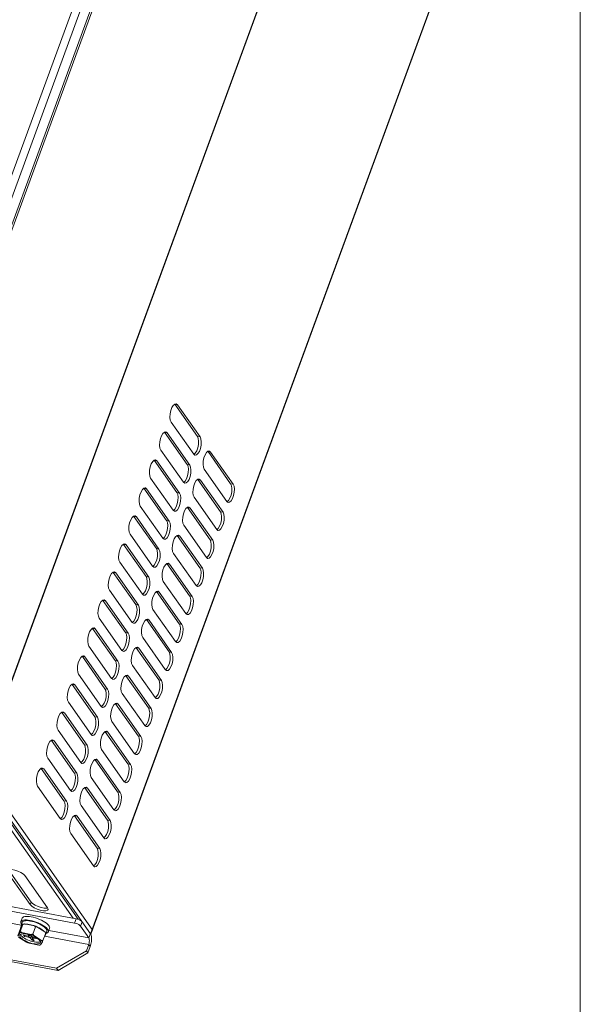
# Model space of a CAD drawing. Header units: millimetres. Extents: x -473 to 23648, y -382 to 1866.
# Tile 514 of 607: x 15905 to 16134, y 894 to 1297. Entities that reach past the tile are written whole.
import ezdxf

# ---------------------------------------------------------------- set-up
doc = ezdxf.new("R2010")
doc.units = ezdxf.units.MM
doc.header["$LTSCALE"] = 80
doc.layers.get('0').update_dxf_attribs({"linetype": 'CONTINUOUS'})

msp = doc.modelspace()

# ---------------------------------------------------------------- linework, layer by layer
at = {"lineweight": 0}
msp.add_line((16134.375, 1700.539), (16134.375, -382.445), dxfattribs=at)
at = {"color": 0, "linetype": 'Continuous', "lineweight": 0}
for p, q in [((15839.376, 1063.638), (16004.254, 1513.647)), ((15842.264, 1062.181), (16007.141, 1512.191)), ((16009.797, 1508.407), (15844.92, 1058.398)), ((16006.637, 1497.601), (15849.13, 1067.709)), ((16054.019, 1442.724), (15890.435, 996.244)), ((15890.599, 996.184), (16054.095, 1442.423)), ((15934.031, 923.148), (16098.909, 1373.157)), ((15934.195, 923.088), (16098.984, 1372.856)), ((15967.839, 1139.542), (15968.458, 1140.088)), ((15968.406, 1140.042), (15968.482, 1139.983)), ((15968.458, 1140.088), (15968.997, 1140.185)), ((15968.482, 1139.983), (15969.555, 1139.783)), ((15977.746, 1126.786), (15968.482, 1139.983)), ((15968.997, 1140.185), (15969.055, 1140.172)), ((15969.055, 1140.172), (15969.555, 1139.783)), ((15978.819, 1126.586), (15969.555, 1139.783)), ((15964.256, 1128.617), (15964.794, 1128.714)), ((15964.794, 1128.714), (15964.852, 1128.701)), ((15964.852, 1128.701), (15965.352, 1128.312)), ((15966.969, 1132.724), (15976.233, 1119.527)), ((15963.636, 1128.071), (15964.256, 1128.617)), ((15964.203, 1128.571), (15964.279, 1128.513)), ((15973.543, 1115.315), (15964.279, 1128.513)), ((15964.279, 1128.513), (15965.352, 1128.312)), ((15974.616, 1115.115), (15965.352, 1128.312)), ((15977.746, 1126.786), (15978.819, 1126.586)), ((15977.746, 1126.786), (15978.09, 1125.971)), ((15978.819, 1126.586), (15979.163, 1125.771)), ((15962.766, 1121.253), (15972.03, 1108.056)), ((15981.426, 1120.186), (15982.046, 1120.732)), ((15981.993, 1120.686), (15982.069, 1120.627)), ((15982.046, 1120.732), (15982.584, 1120.829)), ((15982.584, 1120.829), (15982.642, 1120.816)), ((15982.642, 1120.816), (15983.142, 1120.427)), ((15959.433, 1116.6), (15960.053, 1117.147)), ((15960.001, 1117.1), (15960.076, 1117.042)), ((15960.053, 1117.147), (15960.591, 1117.243)), ((15969.34, 1103.844), (15960.076, 1117.042)), ((15960.076, 1117.042), (15961.149, 1116.841)), ((15960.591, 1117.243), (15960.649, 1117.23)), ((15960.649, 1117.23), (15961.149, 1116.841)), ((15970.413, 1103.644), (15961.149, 1116.841)), ((15976.876, 1119.968), (15976.308, 1119.468)), ((15991.333, 1107.43), (15982.069, 1120.627)), ((15982.069, 1120.627), (15983.142, 1120.427)), ((15992.406, 1107.23), (15983.142, 1120.427)), ((15973.543, 1115.315), (15974.616, 1115.115)), ((15973.543, 1115.315), (15973.887, 1114.501)), ((15974.616, 1115.115), (15974.961, 1114.3)), ((15980.556, 1113.368), (15989.82, 1100.171)), ((15958.563, 1109.782), (15967.827, 1096.585)), ((15977.223, 1108.715), (15977.843, 1109.261)), ((15977.79, 1109.215), (15977.866, 1109.157)), ((15977.843, 1109.261), (15978.381, 1109.358)), ((15977.866, 1109.157), (15978.939, 1108.956)), ((15987.13, 1095.959), (15977.866, 1109.157)), ((15978.381, 1109.358), (15978.439, 1109.345)), ((15978.439, 1109.345), (15978.939, 1108.956)), ((15988.203, 1095.759), (15978.939, 1108.956)), ((15955.23, 1105.13), (15955.85, 1105.676)), ((15955.798, 1105.63), (15955.873, 1105.571)), ((15955.85, 1105.676), (15956.389, 1105.773)), ((15955.873, 1105.571), (15956.947, 1105.37)), ((15965.137, 1092.374), (15955.873, 1105.571)), ((15956.389, 1105.773), (15956.446, 1105.759)), ((15956.446, 1105.759), (15956.947, 1105.37)), ((15966.211, 1092.173), (15956.947, 1105.37)), ((15972.673, 1108.497), (15972.105, 1107.997)), ((15991.333, 1107.43), (15992.406, 1107.23)), ((15991.333, 1107.43), (15991.677, 1106.616)), ((15992.406, 1107.23), (15992.751, 1106.415)), ((15969.34, 1103.844), (15970.413, 1103.644)), ((15969.34, 1103.844), (15969.685, 1103.03)), ((15970.413, 1103.644), (15970.758, 1102.829)), ((15976.353, 1101.897), (15985.617, 1088.7)), ((15990.463, 1100.612), (15989.895, 1100.112)), ((15954.36, 1098.311), (15963.624, 1085.114)), ((15968.47, 1097.026), (15967.903, 1096.526)), ((15973.02, 1097.244), (15973.64, 1097.791)), ((15973.588, 1097.744), (15973.663, 1097.686)), ((15973.64, 1097.791), (15974.179, 1097.888)), ((15973.663, 1097.686), (15974.737, 1097.485)), ((15982.927, 1084.489), (15973.663, 1097.686)), ((15974.179, 1097.888), (15974.236, 1097.874)), ((15974.236, 1097.874), (15974.737, 1097.485)), ((15984.001, 1084.288), (15974.737, 1097.485)), ((15951.028, 1093.659), (15951.647, 1094.205)), ((15951.595, 1094.159), (15951.671, 1094.1)), ((15951.647, 1094.205), (15952.186, 1094.302)), ((15951.671, 1094.1), (15952.744, 1093.9)), ((15960.935, 1080.903), (15951.671, 1094.1)), ((15952.186, 1094.302), (15952.243, 1094.289)), ((15952.243, 1094.289), (15952.744, 1093.9)), ((15962.008, 1080.702), (15952.744, 1093.9)), ((15987.13, 1095.959), (15988.203, 1095.759)), ((15987.13, 1095.959), (15987.474, 1095.145)), ((15988.203, 1095.759), (15988.548, 1094.944)), ((15965.137, 1092.374), (15966.211, 1092.173)), ((15965.137, 1092.374), (15965.482, 1091.559)), ((15966.211, 1092.173), (15966.555, 1091.359)), ((15972.15, 1090.426), (15981.414, 1077.229)), ((15986.26, 1089.141), (15985.693, 1088.641)), ((15950.158, 1086.841), (15959.422, 1073.643)), ((15964.267, 1085.556), (15963.7, 1085.056)), ((15968.818, 1085.774), (15969.437, 1086.32)), ((15969.385, 1086.274), (15969.46, 1086.215)), ((15969.437, 1086.32), (15969.976, 1086.417)), ((15969.46, 1086.215), (15970.534, 1086.015)), ((15978.724, 1073.018), (15969.46, 1086.215)), ((15969.976, 1086.417), (15970.033, 1086.403)), ((15970.033, 1086.403), (15970.534, 1086.015)), ((15979.798, 1072.817), (15970.534, 1086.015)), ((15982.927, 1084.489), (15984.001, 1084.288)), ((15982.927, 1084.489), (15983.272, 1083.674)), ((15946.825, 1082.188), (15947.445, 1082.734)), ((15947.392, 1082.688), (15947.468, 1082.629)), ((15947.445, 1082.734), (15947.983, 1082.831)), ((15947.468, 1082.629), (15948.541, 1082.429)), ((15956.732, 1069.432), (15947.468, 1082.629)), ((15947.983, 1082.831), (15948.041, 1082.818)), ((15948.041, 1082.818), (15948.541, 1082.429)), ((15957.805, 1069.232), (15948.541, 1082.429)), ((15960.935, 1080.903), (15962.008, 1080.702)), ((15960.935, 1080.903), (15961.279, 1080.088)), ((15962.008, 1080.702), (15962.352, 1079.888)), ((15984.001, 1084.288), (15984.345, 1083.473)), ((15967.948, 1078.956), (15977.212, 1065.758)), ((15982.057, 1077.67), (15981.49, 1077.17)), ((15945.955, 1075.37), (15955.219, 1062.173)), ((15960.064, 1074.085), (15959.497, 1073.585)), ((15964.615, 1074.303), (15965.235, 1074.849)), ((15965.182, 1074.803), (15965.258, 1074.744)), ((15965.235, 1074.849), (15965.773, 1074.946)), ((15965.258, 1074.744), (15966.331, 1074.544)), ((15974.522, 1061.547), (15965.258, 1074.744)), ((15965.773, 1074.946), (15965.831, 1074.933)), ((15965.831, 1074.933), (15966.331, 1074.544)), ((15975.595, 1061.346), (15966.331, 1074.544)), ((15978.724, 1073.018), (15979.798, 1072.817)), ((15978.724, 1073.018), (15979.069, 1072.203)), ((15979.798, 1072.817), (15980.142, 1072.003)), ((15942.622, 1070.717), (15943.242, 1071.263)), ((15943.19, 1071.217), (15943.265, 1071.158)), ((15943.242, 1071.263), (15943.78, 1071.36)), ((15943.265, 1071.158), (15944.338, 1070.958)), ((15952.529, 1057.961), (15943.265, 1071.158)), ((15943.78, 1071.36), (15943.838, 1071.347)), ((15943.838, 1071.347), (15944.338, 1070.958)), ((15953.602, 1057.761), (15944.338, 1070.958)), ((15956.732, 1069.432), (15957.805, 1069.232)), ((15956.732, 1069.432), (15957.076, 1068.617)), ((15957.805, 1069.232), (15958.15, 1068.417)), ((15963.745, 1067.485), (15973.009, 1054.287)), ((15977.854, 1066.2), (15977.287, 1065.7)), ((15941.752, 1063.899), (15951.016, 1050.702)), ((15955.862, 1062.614), (15955.294, 1062.114)), ((15960.412, 1062.832), (15961.032, 1063.378)), ((15960.979, 1063.332), (15961.055, 1063.273)), ((15961.032, 1063.378), (15961.57, 1063.475)), ((15961.055, 1063.273), (15962.128, 1063.073)), ((15970.319, 1050.076), (15961.055, 1063.273)), ((15961.57, 1063.475), (15961.628, 1063.462)), ((15961.628, 1063.462), (15962.128, 1063.073)), ((15971.392, 1049.876), (15962.128, 1063.073)), ((15974.522, 1061.547), (15975.595, 1061.346)), ((15974.522, 1061.547), (15974.866, 1060.732)), ((15975.595, 1061.346), (15975.94, 1060.532)), ((15938.419, 1059.246), (15939.039, 1059.792)), ((15938.987, 1059.746), (15939.062, 1059.688)), ((15939.039, 1059.792), (15939.578, 1059.889)), ((15939.062, 1059.688), (15940.136, 1059.487)), ((15948.326, 1046.49), (15939.062, 1059.688)), ((15939.578, 1059.889), (15939.635, 1059.876)), ((15939.635, 1059.876), (15940.136, 1059.487)), ((15949.4, 1046.29), (15940.136, 1059.487)), ((15952.529, 1057.961), (15953.602, 1057.761)), ((15952.529, 1057.961), (15952.873, 1057.147)), ((15953.602, 1057.761), (15953.947, 1056.946)), ((15937.549, 1052.428), (15946.813, 1039.231)), ((15959.542, 1056.014), (15968.806, 1042.817)), ((15973.652, 1054.729), (15973.084, 1054.229)), ((15934.217, 1047.775), (15934.836, 1048.322)), ((15934.784, 1048.275), (15934.86, 1048.217)), ((15934.836, 1048.322), (15935.375, 1048.419)), ((15934.86, 1048.217), (15935.933, 1048.016)), ((15944.123, 1035.02), (15934.86, 1048.217)), ((15935.375, 1048.419), (15935.432, 1048.405)), ((15935.432, 1048.405), (15935.933, 1048.016)), ((15951.659, 1051.143), (15951.092, 1050.643)), ((15956.209, 1051.361), (15956.829, 1051.907)), ((15956.777, 1051.861), (15956.852, 1051.802)), ((15956.829, 1051.907), (15957.368, 1052.004)), ((15956.852, 1051.802), (15957.926, 1051.602)), ((15966.116, 1038.605), (15956.852, 1051.802)), ((15957.368, 1052.004), (15957.425, 1051.991)), ((15957.425, 1051.991), (15957.926, 1051.602)), ((15967.19, 1038.405), (15957.926, 1051.602)), ((15970.319, 1050.076), (15971.392, 1049.876)), ((15970.319, 1050.076), (15970.663, 1049.261)), ((15971.392, 1049.876), (15971.737, 1049.061)), ((15945.197, 1034.819), (15935.933, 1048.016)), ((15948.326, 1046.49), (15949.4, 1046.29)), ((15948.326, 1046.49), (15948.671, 1045.676)), ((15949.4, 1046.29), (15949.744, 1045.475)), ((15955.339, 1044.543), (15964.603, 1031.346)), ((15933.347, 1040.957), (15942.611, 1027.76)), ((15952.007, 1039.89), (15952.626, 1040.437)), ((15952.574, 1040.39), (15952.649, 1040.332)), ((15952.626, 1040.437), (15953.165, 1040.533)), ((15952.649, 1040.332), (15953.723, 1040.131)), ((15961.913, 1027.134), (15952.649, 1040.332)), ((15953.165, 1040.533), (15953.222, 1040.52)), ((15953.222, 1040.52), (15953.723, 1040.131)), ((15962.987, 1026.934), (15953.723, 1040.131)), ((15969.449, 1043.258), (15968.882, 1042.758)), ((15930.014, 1036.305), (15930.634, 1036.851)), ((15930.581, 1036.805), (15930.657, 1036.746)), ((15930.634, 1036.851), (15931.172, 1036.948)), ((15939.921, 1023.549), (15930.657, 1036.746)), ((15930.657, 1036.746), (15931.73, 1036.545)), ((15931.172, 1036.948), (15931.23, 1036.934)), ((15931.23, 1036.934), (15931.73, 1036.545)), ((15940.994, 1023.348), (15931.73, 1036.545)), ((15947.456, 1039.672), (15946.889, 1039.172)), ((15966.116, 1038.605), (15967.19, 1038.405)), ((15966.116, 1038.605), (15966.461, 1037.791)), ((15967.19, 1038.405), (15967.534, 1037.59)), ((15944.123, 1035.02), (15945.197, 1034.819)), ((15944.123, 1035.02), (15944.468, 1034.205)), ((15945.197, 1034.819), (15945.541, 1034.004)), ((15951.137, 1033.072), (15960.4, 1019.875)), ((15929.144, 1029.487), (15938.408, 1016.289)), ((15943.253, 1028.201), (15942.686, 1027.701)), ((15947.804, 1028.42), (15948.424, 1028.966)), ((15948.371, 1028.92), (15948.447, 1028.861)), ((15948.424, 1028.966), (15948.962, 1029.063)), ((15957.711, 1015.664), (15948.447, 1028.861)), ((15948.447, 1028.861), (15949.52, 1028.66)), ((15948.962, 1029.063), (15949.02, 1029.049)), ((15949.02, 1029.049), (15949.52, 1028.66)), ((15958.784, 1015.463), (15949.52, 1028.66)), ((15965.246, 1031.787), (15964.679, 1031.287)), ((15925.811, 1024.834), (15926.431, 1025.38)), ((15926.378, 1025.334), (15926.454, 1025.275)), ((15926.431, 1025.38), (15926.969, 1025.477)), ((15935.718, 1012.078), (15926.454, 1025.275)), ((15926.454, 1025.275), (15927.527, 1025.075)), ((15926.969, 1025.477), (15927.027, 1025.464)), ((15927.027, 1025.464), (15927.527, 1025.075)), ((15936.791, 1011.877), (15927.527, 1025.075)), ((15961.913, 1027.134), (15962.258, 1026.32)), ((15961.913, 1027.134), (15962.987, 1026.934)), ((15962.987, 1026.934), (15963.331, 1026.119)), ((15939.921, 1023.549), (15940.265, 1022.734)), ((15939.921, 1023.549), (15940.994, 1023.348)), ((15940.994, 1023.348), (15941.339, 1022.534)), ((15946.934, 1021.601), (15956.198, 1008.404)), ((15961.043, 1020.316), (15960.476, 1019.816)), ((15924.941, 1018.016), (15934.205, 1004.818)), ((15939.051, 1016.731), (15938.483, 1016.231)), ((15943.601, 1016.949), (15944.221, 1017.495)), ((15944.168, 1017.449), (15944.244, 1017.39)), ((15944.221, 1017.495), (15944.759, 1017.592)), ((15953.508, 1004.193), (15944.244, 1017.39)), ((15944.244, 1017.39), (15945.317, 1017.19)), ((15944.759, 1017.592), (15944.817, 1017.579)), ((15944.817, 1017.579), (15945.317, 1017.19)), ((15954.581, 1003.992), (15945.317, 1017.19)), ((15921.608, 1013.363), (15922.228, 1013.909)), ((15922.176, 1013.863), (15922.251, 1013.804)), ((15922.228, 1013.909), (15922.767, 1014.006)), ((15931.515, 1000.607), (15922.251, 1013.804)), ((15922.251, 1013.804), (15923.325, 1013.604)), ((15922.767, 1014.006), (15922.824, 1013.993)), ((15922.824, 1013.993), (15923.325, 1013.604)), ((15932.589, 1000.407), (15923.325, 1013.604)), ((15935.718, 1012.078), (15936.062, 1011.263)), ((15935.718, 1012.078), (15936.791, 1011.877)), ((15936.791, 1011.877), (15937.136, 1011.063)), ((15957.711, 1015.664), (15958.784, 1015.463)), ((15957.711, 1015.664), (15958.055, 1014.849)), ((15958.784, 1015.463), (15959.129, 1014.648)), ((15942.731, 1010.131), (15951.995, 996.933)), ((15956.841, 1008.846), (15956.273, 1008.346)), ((15920.738, 1006.545), (15930.002, 993.348)), ((15934.848, 1005.26), (15934.281, 1004.76)), ((15939.398, 1005.478), (15940.018, 1006.024)), ((15939.966, 1005.978), (15940.041, 1005.919)), ((15940.018, 1006.024), (15940.557, 1006.121)), ((15949.305, 992.722), (15940.041, 1005.919)), ((15940.041, 1005.919), (15941.115, 1005.719)), ((15940.557, 1006.121), (15940.614, 1006.108)), ((15940.614, 1006.108), (15941.115, 1005.719)), ((15950.379, 992.522), (15941.115, 1005.719)), ((15953.508, 1004.193), (15954.581, 1003.992)), ((15953.508, 1004.193), (15953.852, 1003.378)), ((15954.581, 1003.992), (15954.926, 1003.178)), ((15917.406, 1001.892), (15918.025, 1002.438)), ((15917.973, 1002.392), (15918.048, 1002.333)), ((15918.025, 1002.438), (15918.564, 1002.535)), ((15927.312, 989.136), (15918.048, 1002.333)), ((15918.048, 1002.333), (15919.122, 1002.133)), ((15918.564, 1002.535), (15918.621, 1002.522)), ((15918.621, 1002.522), (15919.122, 1002.133)), ((15928.386, 988.936), (15919.122, 1002.133)), ((15931.515, 1000.607), (15931.86, 999.792)), ((15931.515, 1000.607), (15932.589, 1000.407)), ((15932.589, 1000.407), (15932.933, 999.592)), ((15938.528, 998.66), (15947.792, 985.463)), ((15952.638, 997.375), (15952.07, 996.875)), ((15928.91, 929.115), (15882.686, 994.965)), ((15934.031, 923.148), (15883.759, 994.765)), ((15907.197, 964.082), (15885.775, 994.579)), ((15916.536, 995.074), (15925.8, 981.877)), ((15930.645, 993.789), (15930.078, 993.289)), ((15935.196, 994.007), (15935.815, 994.553)), ((15935.763, 994.507), (15935.838, 994.448)), ((15935.815, 994.553), (15936.354, 994.65)), ((15945.102, 981.251), (15935.838, 994.448)), ((15935.838, 994.448), (15936.912, 994.248)), ((15936.354, 994.65), (15936.411, 994.637)), ((15936.411, 994.637), (15936.912, 994.248)), ((15946.176, 981.051), (15936.912, 994.248)), ((15949.305, 992.722), (15950.379, 992.522)), ((15949.305, 992.722), (15949.65, 991.907)), ((15950.379, 992.522), (15950.723, 991.707)), ((15913.203, 990.421), (15913.823, 990.968)), ((15913.77, 990.921), (15913.846, 990.863)), ((15913.823, 990.968), (15914.361, 991.064)), ((15923.11, 977.665), (15913.846, 990.863)), ((15913.846, 990.863), (15914.919, 990.662)), ((15914.361, 991.064), (15914.419, 991.051)), ((15914.419, 991.051), (15914.919, 990.662)), ((15924.183, 977.465), (15914.919, 990.662)), ((15927.312, 989.136), (15927.657, 988.322)), ((15927.312, 989.136), (15928.386, 988.936)), ((15928.386, 988.936), (15928.73, 988.121)), ((15912.333, 983.603), (15921.597, 970.406)), ((15934.325, 987.189), (15943.589, 973.992)), ((15948.435, 985.904), (15947.868, 985.404)), ((15926.442, 982.318), (15925.875, 981.818)), ((15930.993, 982.536), (15931.613, 983.082)), ((15931.56, 983.036), (15931.636, 982.978)), ((15931.613, 983.082), (15932.151, 983.179)), ((15940.9, 969.78), (15931.636, 982.978)), ((15931.636, 982.978), (15932.709, 982.777)), ((15932.151, 983.179), (15932.209, 983.166)), ((15932.209, 983.166), (15932.709, 982.777)), ((15941.973, 969.58), (15932.709, 982.777)), ((15945.102, 981.251), (15945.447, 980.436)), ((15945.102, 981.251), (15946.176, 981.051)), ((15946.176, 981.051), (15946.52, 980.236)), ((15923.11, 977.665), (15923.454, 976.851)), ((15923.11, 977.665), (15924.183, 977.465)), ((15924.183, 977.465), (15924.528, 976.65)), ((15930.123, 975.718), (15939.387, 962.521)), ((15926.79, 971.065), (15927.41, 971.612)), ((15927.357, 971.565), (15927.433, 971.507)), ((15927.41, 971.612), (15927.948, 971.708)), ((15927.433, 971.507), (15928.506, 971.306)), ((15936.697, 958.309), (15927.433, 971.507)), ((15927.948, 971.708), (15928.006, 971.695)), ((15928.006, 971.695), (15928.506, 971.306)), ((15944.232, 974.433), (15943.665, 973.933)), ((15927.489, 927.568), (15702.97, 969.495)), ((15928.135, 929.333), (15703.616, 971.26)), ((15926.883, 929.566), (15897.856, 970.918)), ((15922.24, 970.847), (15921.672, 970.347)), ((15937.77, 958.109), (15928.506, 971.306)), ((15940.9, 969.78), (15941.244, 968.966)), ((15940.9, 969.78), (15941.973, 969.58)), ((15941.973, 969.58), (15942.318, 968.765)), ((15928.812, 933.289), (15907.197, 964.082)), ((15925.92, 964.247), (15935.184, 951.05)), ((15940.03, 962.962), (15939.462, 962.462)), ((15936.697, 958.309), (15937.041, 957.495)), ((15936.697, 958.309), (15937.77, 958.109)), ((15937.77, 958.109), (15938.115, 957.294)), ((15935.827, 951.491), (15935.259, 950.991)), ((15909.287, 935.146), (15900.023, 948.343)), ((15909.675, 936.205), (15900.411, 949.402)), ((15907.179, 947.007), (15916.443, 933.809)), ((15823.025, 942.106), (15905.629, 926.681)), ((15909.675, 936.205), (15909.287, 935.146)), ((15909.675, 936.205), (15910.313, 935.562)), ((15934.678, 924.912), (15928.812, 933.289)), ((15905.988, 929.537), (15905.471, 928.125)), ((15906.077, 927.903), (15905.559, 926.492)), ((15907.051, 927.221), (15911.035, 926.477)), ((15907.752, 928.879), (15908.473, 928.82)), ((15908.473, 928.82), (15909.252, 928.701)), ((15908.99, 930.232), (15909.769, 930.112)), ((15915.344, 927.925), (15914.663, 928.335)), ((15927.489, 927.568), (15928.135, 929.333)), ((15928.135, 929.333), (15928.718, 929.186)), ((15929.895, 926.354), (15930.542, 928.119)), ((15904.227, 922.349), (15905.326, 925.349)), ((15904.249, 922.28), (15905.049, 923.605)), ((15905.265, 924.066), (15906.364, 927.066)), ((15905.542, 925.81), (15906.343, 927.135)), ((15905.758, 923.691), (15909.742, 922.947)), ((15910.43, 923.102), (15911.529, 926.102)), ((15912.097, 926.06), (15915.28, 923.991)), ((15914.556, 920.42), (15915.655, 923.42)), ((15915.424, 926.092), (15914.826, 926.513)), ((15915.609, 923.535), (15915.639, 923.479)), ((15916.133, 924.219), (15915.616, 922.807)), ((15917.256, 925.409), (15916.739, 923.997)), ((15916.947, 924.567), (15933.292, 921.515)), ((15933.292, 921.515), (15929.895, 926.354)), ((15933.939, 923.28), (15933.292, 921.515)), ((15933.918, 923.169), (15934.031, 923.148)), ((15933.939, 923.28), (15934.214, 922.704)), ((15934.092, 922.96), (15934.031, 923.148)), ((15907.785, 919.709), (15904.601, 921.778)), ((15908.504, 922.213), (15906.626, 922.563)), ((15906.626, 922.563), (15906.934, 922.124)), ((15906.934, 922.124), (15907.065, 922.481)), ((15906.934, 922.124), (15908.813, 921.773)), ((15908.337, 923.005), (15908.797, 922.349)), ((15908.976, 922.838), (15908.797, 922.349)), ((15909.136, 922.655), (15908.813, 921.773)), ((15909.026, 922.824), (15908.819, 922.261)), ((15912.83, 918.548), (15908.846, 919.292)), ((15908.975, 922.685), (15909.136, 922.655)), ((15909.691, 922.182), (15909.298, 922.742)), ((15909.681, 922.197), (15909.415, 921.469)), ((15909.415, 921.469), (15910.063, 920.546)), ((15910.007, 921.969), (15910.33, 921.508)), ((15910.063, 920.546), (15910.33, 921.273)), ((15910.063, 920.546), (15910.957, 920.378)), ((15910.454, 921.848), (15910.287, 921.391)), ((15911.881, 921.582), (15910.293, 921.879)), ((15910.957, 920.378), (15910.309, 921.302)), ((15910.733, 921.796), (15910.602, 921.439)), ((15910.602, 921.439), (15912.48, 921.088)), ((15910.804, 922.531), (15913.987, 920.462)), ((15912.48, 921.088), (15912.35, 921.274)), ((15914.34, 919.959), (15913.539, 918.634)), ((15915.222, 922.239), (15933.263, 918.87)), ((15878.074, 916.921), (15920.115, 909.07)), ((15878.692, 916.041), (15920.733, 908.19)), ((15920.115, 909.07), (15932.293, 916.223)), ((15932.911, 915.343), (15920.733, 908.19)), ((15932.293, 916.223), (15933.263, 918.87)), ((15932.911, 915.343), (15932.293, 916.223)), ((15932.911, 915.343), (15933.881, 917.991)), ((15933.881, 917.991), (15933.263, 918.87)), ((15920.733, 908.19), (15920.115, 909.07))]:
    msp.add_line(p, q, dxfattribs=at)
for points in [[(15966.969, 1132.724), (15966.624, 1133.539), (15966.477, 1134.681), (15966.546, 1136.013), (15966.821, 1137.373), (15967.27, 1138.599), (15967.839, 1139.542)], [(15962.766, 1121.253), (15962.421, 1122.068), (15962.274, 1123.21), (15962.343, 1124.542), (15962.618, 1125.903), (15963.067, 1127.128), (15963.636, 1128.071)], [(15979.163, 1125.771), (15979.31, 1124.629), (15979.242, 1123.297), (15978.967, 1121.936), (15978.518, 1120.71), (15977.949, 1119.768), (15977.329, 1119.221), (15976.791, 1119.125)], [(15978.09, 1125.971), (15978.237, 1124.829), (15978.169, 1123.498), (15977.893, 1122.137), (15977.444, 1120.911), (15976.876, 1119.968)], [(15976.791, 1119.125), (15976.733, 1119.138), (15976.233, 1119.527)], [(15980.556, 1113.368), (15980.211, 1114.183), (15980.064, 1115.325), (15980.133, 1116.657), (15980.408, 1118.018), (15980.857, 1119.243), (15981.426, 1120.186)], [(15958.563, 1109.782), (15958.219, 1110.597), (15958.072, 1111.739), (15958.14, 1113.071), (15958.415, 1114.432), (15958.864, 1115.658), (15959.433, 1116.6)], [(15974.961, 1114.3), (15975.108, 1113.158), (15975.039, 1111.826), (15974.764, 1110.465), (15974.315, 1109.24), (15973.746, 1108.297), (15973.126, 1107.751), (15972.588, 1107.654)], [(15973.887, 1114.501), (15974.034, 1113.359), (15973.966, 1112.027), (15973.691, 1110.666), (15973.242, 1109.44), (15972.673, 1108.497)], [(15976.353, 1101.897), (15976.009, 1102.712), (15975.862, 1103.854), (15975.93, 1105.186), (15976.205, 1106.547), (15976.654, 1107.772), (15977.223, 1108.715)], [(15954.36, 1098.311), (15954.016, 1099.126), (15953.869, 1100.268), (15953.937, 1101.6), (15954.213, 1102.961), (15954.662, 1104.187), (15955.23, 1105.13)], [(15972.588, 1107.654), (15972.53, 1107.667), (15972.03, 1108.056)], [(15992.751, 1106.415), (15992.898, 1105.273), (15992.829, 1103.941), (15992.554, 1102.58), (15992.105, 1101.354), (15991.536, 1100.412), (15990.916, 1099.865), (15990.378, 1099.769)], [(15991.677, 1106.616), (15991.824, 1105.473), (15991.756, 1104.142), (15991.481, 1102.781), (15991.031, 1101.555), (15990.463, 1100.612)], [(15970.758, 1102.829), (15970.905, 1101.687), (15970.837, 1100.355), (15970.561, 1098.995), (15970.112, 1097.769), (15969.543, 1096.826), (15968.924, 1096.28), (15968.385, 1096.183)], [(15969.685, 1103.03), (15969.831, 1101.888), (15969.763, 1100.556), (15969.488, 1099.195), (15969.039, 1097.969), (15968.47, 1097.026)], [(15968.385, 1096.183), (15968.328, 1096.196), (15967.827, 1096.585)], [(15972.15, 1090.426), (15971.806, 1091.241), (15971.659, 1092.383), (15971.727, 1093.715), (15972.002, 1095.076), (15972.452, 1096.302), (15973.02, 1097.244)], [(15990.378, 1099.769), (15990.32, 1099.782), (15989.82, 1100.171)], [(15950.158, 1086.841), (15949.813, 1087.655), (15949.666, 1088.797), (15949.734, 1090.129), (15950.01, 1091.49), (15950.459, 1092.716), (15951.028, 1093.659)], [(15988.548, 1094.944), (15988.695, 1093.802), (15988.626, 1092.47), (15988.351, 1091.109), (15987.902, 1089.884), (15987.333, 1088.941), (15986.714, 1088.395), (15986.175, 1088.298)], [(15987.474, 1095.145), (15987.621, 1094.003), (15987.553, 1092.671), (15987.278, 1091.31), (15986.829, 1090.084), (15986.26, 1089.141)], [(15966.555, 1091.359), (15966.702, 1090.216), (15966.634, 1088.885), (15966.358, 1087.524), (15965.909, 1086.298), (15965.341, 1085.355), (15964.721, 1084.809), (15964.182, 1084.712)], [(15965.482, 1091.559), (15965.629, 1090.417), (15965.56, 1089.085), (15965.285, 1087.724), (15964.836, 1086.498), (15964.267, 1085.556)], [(15986.175, 1088.298), (15986.117, 1088.311), (15985.617, 1088.7)], [(15964.182, 1084.712), (15964.125, 1084.725), (15963.624, 1085.114)], [(15967.948, 1078.956), (15967.603, 1079.77), (15967.456, 1080.912), (15967.524, 1082.244), (15967.8, 1083.605), (15968.249, 1084.831), (15968.818, 1085.774)], [(15945.955, 1075.37), (15945.61, 1076.185), (15945.463, 1077.327), (15945.532, 1078.658), (15945.807, 1080.019), (15946.256, 1081.245), (15946.825, 1082.188)], [(15984.345, 1083.473), (15984.492, 1082.331), (15984.424, 1080.999), (15984.148, 1079.639), (15983.699, 1078.413), (15983.131, 1077.47), (15982.511, 1076.924), (15981.972, 1076.827)], [(15983.272, 1083.674), (15983.419, 1082.532), (15983.35, 1081.2), (15983.075, 1079.839), (15982.626, 1078.613), (15982.057, 1077.67)], [(15962.352, 1079.888), (15962.499, 1078.746), (15962.431, 1077.414), (15962.156, 1076.053), (15961.707, 1074.827), (15961.138, 1073.884), (15960.518, 1073.338), (15959.98, 1073.241)], [(15961.279, 1080.088), (15961.426, 1078.946), (15961.358, 1077.614), (15961.082, 1076.253), (15960.633, 1075.028), (15960.064, 1074.085)], [(15981.972, 1076.827), (15981.915, 1076.84), (15981.414, 1077.229)], [(15959.98, 1073.241), (15959.922, 1073.254), (15959.422, 1073.643)], [(15963.745, 1067.485), (15963.4, 1068.299), (15963.253, 1069.442), (15963.322, 1070.773), (15963.597, 1072.134), (15964.046, 1073.36), (15964.615, 1074.303)], [(15941.752, 1063.899), (15941.408, 1064.714), (15941.261, 1065.856), (15941.329, 1067.188), (15941.604, 1068.548), (15942.053, 1069.774), (15942.622, 1070.717)], [(15958.15, 1068.417), (15958.297, 1067.275), (15958.228, 1065.943), (15957.953, 1064.582), (15957.504, 1063.356), (15956.935, 1062.413), (15956.315, 1061.867), (15955.777, 1061.77)], [(15957.076, 1068.617), (15957.223, 1067.475), (15957.155, 1066.143), (15956.88, 1064.783), (15956.43, 1063.557), (15955.862, 1062.614)], [(15980.142, 1072.003), (15980.289, 1070.86), (15980.221, 1069.529), (15979.946, 1068.168), (15979.497, 1066.942), (15978.928, 1065.999), (15978.308, 1065.453), (15977.77, 1065.356)], [(15979.069, 1072.203), (15979.216, 1071.061), (15979.148, 1069.729), (15978.872, 1068.368), (15978.423, 1067.142), (15977.854, 1066.2)], [(15977.77, 1065.356), (15977.712, 1065.369), (15977.212, 1065.758)], [(15955.777, 1061.77), (15955.719, 1061.784), (15955.219, 1062.173)], [(15959.542, 1056.014), (15959.198, 1056.829), (15959.051, 1057.971), (15959.119, 1059.303), (15959.394, 1060.663), (15959.843, 1061.889), (15960.412, 1062.832)], [(15975.94, 1060.532), (15976.087, 1059.39), (15976.018, 1058.058), (15975.743, 1056.697), (15975.294, 1055.471), (15974.725, 1054.528), (15974.105, 1053.982), (15973.567, 1053.885)], [(15974.866, 1060.732), (15975.013, 1059.59), (15974.945, 1058.258), (15974.67, 1056.897), (15974.22, 1055.672), (15973.652, 1054.729)], [(15937.549, 1052.428), (15937.205, 1053.243), (15937.058, 1054.385), (15937.126, 1055.717), (15937.402, 1057.078), (15937.851, 1058.303), (15938.419, 1059.246)], [(15953.947, 1056.946), (15954.094, 1055.804), (15954.026, 1054.472), (15953.75, 1053.111), (15953.301, 1051.885), (15952.732, 1050.943), (15952.113, 1050.396), (15951.574, 1050.3)], [(15952.873, 1057.147), (15953.02, 1056.004), (15952.952, 1054.673), (15952.677, 1053.312), (15952.228, 1052.086), (15951.659, 1051.143)], [(15973.567, 1053.885), (15973.509, 1053.899), (15973.009, 1054.287)], [(15951.574, 1050.3), (15951.517, 1050.313), (15951.016, 1050.702)], [(15955.339, 1044.543), (15954.995, 1045.358), (15954.848, 1046.5), (15954.916, 1047.832), (15955.191, 1049.193), (15955.641, 1050.418), (15956.209, 1051.361)], [(15971.737, 1049.061), (15971.884, 1047.919), (15971.815, 1046.587), (15971.54, 1045.226), (15971.091, 1044), (15970.522, 1043.058), (15969.903, 1042.511), (15969.364, 1042.414)], [(15970.663, 1049.261), (15970.81, 1048.119), (15970.742, 1046.787), (15970.467, 1045.427), (15970.018, 1044.201), (15969.449, 1043.258)], [(15933.347, 1040.957), (15933.002, 1041.772), (15932.855, 1042.914), (15932.923, 1044.246), (15933.199, 1045.607), (15933.648, 1046.833), (15934.217, 1047.775)], [(15949.744, 1045.475), (15949.891, 1044.333), (15949.823, 1043.001), (15949.547, 1041.64), (15949.098, 1040.415), (15948.53, 1039.472), (15947.91, 1038.926), (15947.371, 1038.829)], [(15948.671, 1045.676), (15948.818, 1044.534), (15948.749, 1043.202), (15948.474, 1041.841), (15948.025, 1040.615), (15947.456, 1039.672)], [(15969.364, 1042.414), (15969.306, 1042.428), (15968.806, 1042.817)], [(15929.144, 1029.487), (15928.799, 1030.301), (15928.652, 1031.443), (15928.721, 1032.775), (15928.996, 1034.136), (15929.445, 1035.362), (15930.014, 1036.305)], [(15947.371, 1038.829), (15947.314, 1038.842), (15946.813, 1039.231)], [(15951.137, 1033.072), (15950.792, 1033.887), (15950.645, 1035.029), (15950.713, 1036.361), (15950.989, 1037.722), (15951.438, 1038.948), (15952.007, 1039.89)], [(15967.534, 1037.59), (15967.681, 1036.448), (15967.613, 1035.116), (15967.337, 1033.755), (15966.888, 1032.53), (15966.32, 1031.587), (15965.7, 1031.041), (15965.161, 1030.944)], [(15966.461, 1037.791), (15966.608, 1036.648), (15966.539, 1035.317), (15966.264, 1033.956), (15965.815, 1032.73), (15965.246, 1031.787)], [(15945.541, 1034.004), (15945.688, 1032.862), (15945.62, 1031.53), (15945.345, 1030.17), (15944.896, 1028.944), (15944.327, 1028.001), (15943.707, 1027.455), (15943.169, 1027.358)], [(15944.468, 1034.205), (15944.615, 1033.063), (15944.547, 1031.731), (15944.271, 1030.37), (15943.822, 1029.144), (15943.253, 1028.201)], [(15946.934, 1021.601), (15946.589, 1022.416), (15946.442, 1023.558), (15946.511, 1024.89), (15946.786, 1026.251), (15947.235, 1027.477), (15947.804, 1028.42)], [(15965.161, 1030.944), (15965.104, 1030.957), (15964.603, 1031.346)], [(15924.941, 1018.016), (15924.597, 1018.83), (15924.45, 1019.973), (15924.518, 1021.304), (15924.793, 1022.665), (15925.242, 1023.891), (15925.811, 1024.834)], [(15943.169, 1027.358), (15943.111, 1027.371), (15942.611, 1027.76)], [(15963.331, 1026.119), (15963.478, 1024.977), (15963.41, 1023.645), (15963.135, 1022.284), (15962.686, 1021.059), (15962.117, 1020.116), (15961.497, 1019.57), (15960.959, 1019.473)], [(15962.258, 1026.32), (15962.405, 1025.178), (15962.337, 1023.846), (15962.061, 1022.485), (15961.612, 1021.259), (15961.043, 1020.316)], [(15941.339, 1022.534), (15941.486, 1021.391), (15941.417, 1020.06), (15941.142, 1018.699), (15940.693, 1017.473), (15940.124, 1016.53), (15939.504, 1015.984), (15938.966, 1015.887)], [(15940.265, 1022.734), (15940.412, 1021.592), (15940.344, 1020.26), (15940.069, 1018.899), (15939.619, 1017.673), (15939.051, 1016.731)], [(15960.959, 1019.473), (15960.901, 1019.486), (15960.4, 1019.875)], [(15938.966, 1015.887), (15938.908, 1015.9), (15938.408, 1016.289)], [(15942.731, 1010.131), (15942.387, 1010.945), (15942.24, 1012.087), (15942.308, 1013.419), (15942.583, 1014.78), (15943.032, 1016.006), (15943.601, 1016.949)], [(15920.738, 1006.545), (15920.394, 1007.36), (15920.247, 1008.502), (15920.315, 1009.834), (15920.591, 1011.194), (15921.04, 1012.42), (15921.608, 1013.363)], [(15959.129, 1014.648), (15959.275, 1013.506), (15959.207, 1012.175), (15958.932, 1010.814), (15958.483, 1009.588), (15957.914, 1008.645), (15957.294, 1008.099), (15956.756, 1008.002)], [(15958.055, 1014.849), (15958.202, 1013.707), (15958.134, 1012.375), (15957.858, 1011.014), (15957.409, 1009.788), (15956.841, 1008.846)], [(15937.136, 1011.063), (15937.283, 1009.921), (15937.215, 1008.589), (15936.939, 1007.228), (15936.49, 1006.002), (15935.921, 1005.059), (15935.302, 1004.513), (15934.763, 1004.416)], [(15936.062, 1011.263), (15936.209, 1010.121), (15936.141, 1008.789), (15935.866, 1007.428), (15935.417, 1006.203), (15934.848, 1005.26)], [(15956.756, 1008.002), (15956.698, 1008.015), (15956.198, 1008.404)], [(15934.763, 1004.416), (15934.706, 1004.43), (15934.205, 1004.818)], [(15938.528, 998.66), (15938.184, 999.474), (15938.037, 1000.617), (15938.105, 1001.948), (15938.38, 1003.309), (15938.83, 1004.535), (15939.398, 1005.478)], [(15916.536, 995.074), (15916.191, 995.889), (15916.044, 997.031), (15916.112, 998.363), (15916.388, 999.724), (15916.837, 1000.949), (15917.406, 1001.892)], [(15931.86, 999.792), (15932.007, 998.65), (15931.938, 997.318), (15931.663, 995.958), (15931.214, 994.732), (15930.645, 993.789)], [(15954.926, 1003.178), (15955.073, 1002.036), (15955.004, 1000.704), (15954.729, 999.343), (15954.28, 998.117), (15953.711, 997.174), (15953.091, 996.628), (15952.553, 996.531)], [(15953.852, 1003.378), (15953.999, 1002.236), (15953.931, 1000.904), (15953.656, 999.543), (15953.207, 998.318), (15952.638, 997.375)], [(15932.933, 999.592), (15933.08, 998.45), (15933.012, 997.118), (15932.736, 995.757), (15932.287, 994.531), (15931.719, 993.589), (15931.099, 993.042), (15930.56, 992.945)], [(15952.553, 996.531), (15952.495, 996.544), (15951.995, 996.933)], [(15930.56, 992.945), (15930.503, 992.959), (15930.002, 993.348)], [(15934.325, 987.189), (15933.981, 988.004), (15933.834, 989.146), (15933.902, 990.478), (15934.178, 991.838), (15934.627, 993.064), (15935.196, 994.007)], [(15950.723, 991.707), (15950.87, 990.565), (15950.802, 989.233), (15950.526, 987.872), (15950.077, 986.646), (15949.509, 985.703), (15948.889, 985.157), (15948.35, 985.06)], [(15949.65, 991.907), (15949.797, 990.765), (15949.728, 989.433), (15949.453, 988.072), (15949.004, 986.847), (15948.435, 985.904)], [(15912.333, 983.603), (15911.988, 984.418), (15911.841, 985.56), (15911.91, 986.892), (15912.185, 988.253), (15912.634, 989.478), (15913.203, 990.421)], [(15928.73, 988.121), (15928.877, 986.979), (15928.809, 985.647), (15928.534, 984.286), (15928.085, 983.061), (15927.516, 982.118), (15926.896, 981.572), (15926.358, 981.475)], [(15927.657, 988.322), (15927.804, 987.179), (15927.736, 985.848), (15927.46, 984.487), (15927.011, 983.261), (15926.442, 982.318)], [(15948.35, 985.06), (15948.293, 985.074), (15947.792, 985.463)], [(15926.358, 981.475), (15926.3, 981.488), (15925.8, 981.877)], [(15930.123, 975.718), (15929.778, 976.533), (15929.631, 977.675), (15929.7, 979.007), (15929.975, 980.368), (15930.424, 981.593), (15930.993, 982.536)], [(15946.52, 980.236), (15946.667, 979.094), (15946.599, 977.762), (15946.324, 976.401), (15945.875, 975.175), (15945.306, 974.233), (15944.686, 973.686), (15944.148, 973.59)], [(15945.447, 980.436), (15945.594, 979.294), (15945.526, 977.963), (15945.25, 976.602), (15944.801, 975.376), (15944.232, 974.433)], [(15924.528, 976.65), (15924.675, 975.508), (15924.606, 974.176), (15924.331, 972.815), (15923.882, 971.59), (15923.313, 970.647), (15922.693, 970.101), (15922.155, 970.004)], [(15923.454, 976.851), (15923.601, 975.709), (15923.533, 974.377), (15923.258, 973.016), (15922.808, 971.79), (15922.24, 970.847)], [(15944.148, 973.59), (15944.09, 973.603), (15943.589, 973.992)], [(15922.155, 970.004), (15922.097, 970.017), (15921.597, 970.406)], [(15925.92, 964.247), (15925.576, 965.062), (15925.429, 966.204), (15925.497, 967.536), (15925.772, 968.897), (15926.221, 970.123), (15926.79, 971.065)], [(15942.318, 968.765), (15942.464, 967.623), (15942.396, 966.291), (15942.121, 964.93), (15941.672, 963.705), (15941.103, 962.762), (15940.483, 962.216), (15939.945, 962.119)], [(15941.244, 968.966), (15941.391, 967.824), (15941.323, 966.492), (15941.047, 965.131), (15940.598, 963.905), (15940.03, 962.962)], [(15939.945, 962.119), (15939.887, 962.132), (15939.387, 962.521)], [(15938.115, 957.294), (15938.262, 956.152), (15938.193, 954.82), (15937.918, 953.46), (15937.469, 952.234), (15936.9, 951.291), (15936.28, 950.745), (15935.742, 950.648)], [(15937.041, 957.495), (15937.188, 956.353), (15937.12, 955.021), (15936.845, 953.66), (15936.396, 952.434), (15935.827, 951.491)], [(15907.179, 947.007), (15906.541, 947.649), (15905.548, 948.294), (15904.32, 948.865), (15903.006, 949.292), (15901.763, 949.524), (15900.742, 949.533), (15900.066, 949.318)], [(15935.742, 950.648), (15935.684, 950.661), (15935.184, 951.05)], [(15910.313, 935.562), (15911.306, 934.917), (15912.534, 934.347), (15913.848, 933.92), (15915.091, 933.688)], [(15909.287, 935.146), (15909.925, 934.504), (15910.918, 933.858), (15912.146, 933.288), (15913.46, 932.861), (15914.703, 932.629), (15915.724, 932.62)], [(15915.091, 933.688), (15916.112, 933.678), (15916.452, 933.787)], [(15915.724, 932.62), (15916.4, 932.835), (15916.62, 933.103)], [(15916.62, 933.103), (15916.65, 933.248), (15916.443, 933.809)], [(15905.763, 927.046), (15905.614, 927.258), (15905.46, 927.626), (15905.432, 927.958), (15905.471, 928.125)], [(15905.471, 928.125), (15905.53, 928.249), (15905.753, 928.49), (15906.096, 928.678), (15906.551, 928.806), (15907.107, 928.874), (15907.752, 928.879)], [(15905.988, 929.537), (15906.048, 929.661), (15906.271, 929.902), (15906.613, 930.089), (15907.068, 930.218), (15907.624, 930.286), (15908.27, 930.29), (15908.99, 930.232)], [(15906.077, 927.903), (15906.258, 928.169), (15906.548, 928.359), (15906.951, 928.493), (15907.457, 928.566), (15908.052, 928.578), (15908.722, 928.528), (15909.451, 928.417)], [(15907.051, 927.221), (15906.676, 927.192), (15906.343, 927.135)], [(15907.051, 927.221), (15906.83, 927.176), (15906.601, 927.125), (15906.364, 927.066)], [(15908.934, 927.005), (15908.362, 927.096), (15907.825, 927.151), (15907.328, 927.169)], [(15914.826, 926.513), (15914.146, 926.923), (15913.397, 927.314), (15912.597, 927.677), (15911.764, 928.004), (15910.916, 928.288), (15910.073, 928.522), (15909.252, 928.701)], [(15914.622, 926.334), (15914.008, 926.722), (15913.323, 927.094), (15912.582, 927.441), (15911.806, 927.754), (15911.012, 928.025), (15910.221, 928.248), (15909.451, 928.417)], [(15914.663, 928.335), (15913.914, 928.726), (15913.114, 929.089), (15912.281, 929.416), (15911.433, 929.7), (15910.59, 929.933), (15909.769, 930.112)], [(15917.256, 925.409), (15917.295, 925.576), (15917.267, 925.908), (15917.112, 926.276), (15916.836, 926.671), (15916.442, 927.083), (15915.941, 927.504), (15915.344, 927.925)], [(15929.895, 926.354), (15929.617, 926.642), (15929.191, 926.935), (15928.658, 927.203), (15928.072, 927.422), (15927.489, 927.568)], [(15928.718, 929.186), (15929.305, 928.968), (15929.837, 928.7), (15930.264, 928.407), (15930.542, 928.119)], [(15905.265, 924.066), (15905.189, 923.903), (15905.118, 923.75), (15905.049, 923.605)], [(15905.758, 923.691), (15905.382, 923.662), (15905.049, 923.605)], [(15907.905, 923.099), (15907.292, 923.193), (15906.729, 923.235), (15906.229, 923.225), (15905.804, 923.163), (15905.465, 923.051), (15905.221, 922.892), (15905.069, 922.668)], [(15905.758, 923.691), (15905.595, 923.808), (15905.431, 923.932), (15905.265, 924.066)], [(15905.542, 925.81), (15905.474, 925.666), (15905.402, 925.512), (15905.326, 925.349)], [(15905.559, 926.492), (15905.522, 926.208), (15905.597, 925.902)], [(15906.287, 927.043), (15905.942, 926.902), (15905.696, 926.713), (15905.559, 926.492)], [(15906.364, 927.066), (15906.359, 927.096), (15906.352, 927.118), (15906.343, 927.135)], [(15910.758, 926.529), (15910.141, 926.719), (15909.53, 926.878), (15908.934, 927.005)], [(15911.529, 926.102), (15911.363, 926.236), (15911.198, 926.361), (15911.035, 926.477)], [(15912.097, 926.06), (15911.572, 926.277), (15911.035, 926.477)], [(15912.097, 926.06), (15911.914, 926.08), (15911.725, 926.094), (15911.529, 926.102)], [(15915.059, 924.135), (15914.663, 924.501), (15914.18, 924.87), (15913.62, 925.233), (15912.995, 925.585), (15912.319, 925.916)], [(15916.133, 924.219), (15916.171, 924.482), (15916.094, 924.809), (15915.895, 925.167), (15915.577, 925.546), (15915.149, 925.938), (15914.622, 926.334)], [(15915.28, 923.991), (15915.422, 923.819), (15915.539, 923.652), (15915.609, 923.535)], [(15915.655, 923.42), (15915.529, 923.621), (15915.405, 923.811), (15915.28, 923.991)], [(15916.738, 923.997), (15916.778, 924.164), (15916.749, 924.497), (15916.595, 924.864), (15916.318, 925.259), (15915.925, 925.671), (15915.424, 926.092)], [(15915.616, 922.807), (15915.653, 923.091), (15915.605, 923.284)], [(15915.639, 923.48), (15915.642, 923.472), (15915.65, 923.45), (15915.655, 923.42)], [(15915.819, 923.361), (15916.113, 923.445), (15916.456, 923.632), (15916.679, 923.873), (15916.738, 923.997)], [(15934.754, 924.612), (15934.766, 924.695), (15934.678, 924.912)], [(15905.069, 922.668), (15905.037, 922.446), (15905.101, 922.172), (15905.269, 921.871), (15905.536, 921.553), (15905.895, 921.223), (15906.339, 920.891), (15906.855, 920.564), (15907.431, 920.252), (15908.053, 919.96), (15908.705, 919.697), (15909.372, 919.469), (15910.037, 919.282), (15910.684, 919.14)], [(15905.338, 922.968), (15905.427, 922.738), (15905.656, 922.411), (15905.992, 922.068), (15906.425, 921.719), (15906.943, 921.372), (15907.533, 921.038), (15908.177, 920.725), (15908.859, 920.442), (15909.56, 920.197), (15910.261, 919.997), (15910.943, 919.846)], [(15907.785, 919.709), (15908.31, 919.492), (15908.846, 919.292)], [(15912.693, 921.017), (15912.25, 921.349), (15911.734, 921.675), (15911.158, 921.988), (15910.536, 922.28), (15909.884, 922.542), (15909.217, 922.77), (15908.552, 922.957), (15907.905, 923.099)], [(15908.504, 922.213), (15908.615, 922.199), (15908.707, 922.2), (15908.775, 922.218), (15908.814, 922.25), (15908.819, 922.261)], [(15908.819, 922.261), (15908.822, 922.295), (15908.797, 922.349)], [(15909.415, 921.469), (15909.359, 921.529), (15909.277, 921.59), (15909.174, 921.649), (15909.057, 921.702), (15908.934, 921.744), (15908.813, 921.773)], [(15909.136, 922.655), (15909.257, 922.626), (15909.38, 922.584), (15909.422, 922.565)], [(15909.691, 922.182), (15909.747, 922.122), (15909.829, 922.061), (15909.932, 922.002), (15910.049, 921.95), (15910.172, 921.908), (15910.293, 921.879)], [(15910.43, 923.102), (15910.193, 923.043), (15909.964, 922.992), (15909.742, 922.947)], [(15910.804, 922.531), (15910.279, 922.748), (15909.742, 922.947)], [(15910.287, 921.391), (15910.284, 921.356), (15910.309, 921.302)], [(15910.602, 921.439), (15910.491, 921.453), (15910.399, 921.451), (15910.331, 921.433), (15910.292, 921.401), (15910.287, 921.391)], [(15910.804, 922.531), (15910.68, 922.711), (15910.555, 922.901), (15910.43, 923.102)], [(15910.684, 919.14), (15911.296, 919.047), (15911.86, 919.005), (15912.36, 919.015), (15912.785, 919.076), (15913.123, 919.189), (15913.368, 919.348), (15913.52, 919.572)], [(15910.943, 919.846), (15911.586, 919.749), (15912.174, 919.709), (15912.691, 919.727), (15913.122, 919.802), (15913.456, 919.932), (15913.509, 919.975)], [(15913.52, 919.572), (15913.552, 919.793), (15913.487, 920.068), (15913.32, 920.368), (15913.053, 920.687), (15912.693, 921.017)], [(15914.556, 920.42), (15914.359, 920.428), (15914.17, 920.442), (15913.987, 920.462)], [(15914.34, 919.959), (15914.246, 920.122), (15914.128, 920.29), (15913.987, 920.462)], [(15914.34, 919.959), (15914.408, 920.104), (15914.48, 920.257), (15914.556, 920.42)], [(15915.298, 922.447), (15915.479, 922.585), (15915.616, 922.807)], [(15933.292, 921.515), (15933.43, 921.227), (15933.514, 920.839), (15933.54, 920.376), (15933.504, 919.871), (15933.41, 919.357), (15933.263, 918.87)], [(15934.214, 922.704), (15934.383, 921.927), (15934.433, 921.002), (15934.362, 919.991), (15934.173, 918.964), (15933.881, 917.991)], [(15912.83, 918.548), (15913.206, 918.577), (15913.539, 918.634)]]:
    msp.add_lwpolyline(points, dxfattribs=at)

doc.saveas('drawing.dxf')
